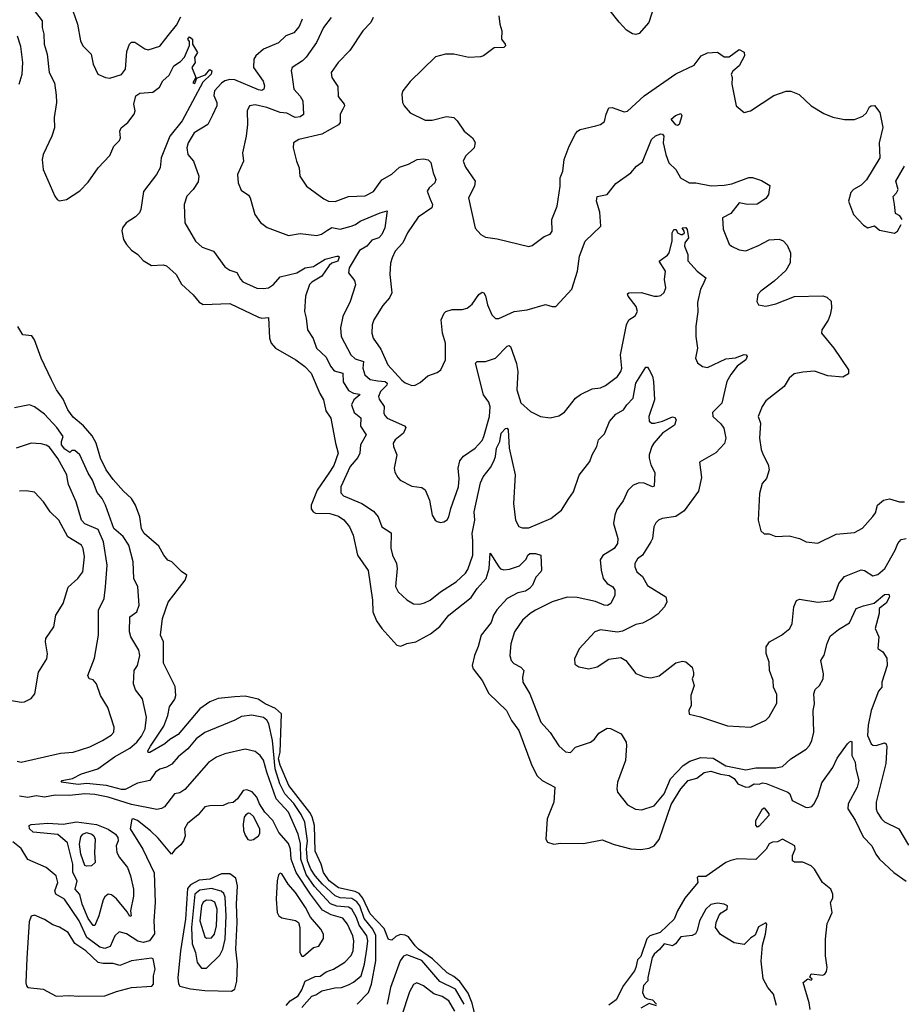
# Model space of a CAD drawing. Extents: x 1690054 to 1842981, y 782881 to 914114.
# Tile 621 of 656: x 1786286 to 1791566, y 884645 to 890542. Entities that reach past the tile are written whole.
import ezdxf

# ---------------------------------------------------------------- set-up
doc = ezdxf.new("R2010")
doc.units = 0

msp = doc.modelspace()

# ---------------------------------------------------------------- linework, layer by layer
at = {"layer": '0CON10XD'}
for points in [[(1790085.4, 890624.6), (1790054.6, 890525), (1789995, 890458.1), (1789976.1, 890453.9), (1789955, 890457.7), (1789919.6, 890479.6), (1789875, 890526.5), (1789815, 890604.1)], [(1786366.7, 890605), (1786419.2, 890535), (1786420.6, 890495), (1786431.1, 890455), (1786432.2, 890395), (1786450.5, 890335), (1786462.1, 890225), (1786495, 890163.3), (1786505, 890090), (1786505.5, 890045), (1786492.7, 889955), (1786494.4, 889895), (1786477.8, 889845), (1786425.6, 889735), (1786421.1, 889705), (1786425.6, 889645), (1786495.7, 889485.7)], [(1786604, 890595), (1786631.1, 890515), (1786649.2, 890415), (1786664.4, 890384.4), (1786713.3, 890335), (1786726.2, 890275), (1786753.3, 890215), (1786800, 890195), (1786825, 890191.2), (1786895, 890213.3), (1786920, 890245), (1786927.9, 890352.1), (1786944.1, 890395.9), (1786955, 890407.5), (1786975, 890406.2), (1787035, 890368), (1787055, 890362), (1787125, 890382.5), (1787175, 890447.1), (1787225, 890508.9), (1787250.8, 890559.2)], [(1789156, 890565), (1789161.4, 890515), (1789174, 890475), (1789170.8, 890425), (1789193.3, 890395), (1789194.3, 890385), (1789186, 890375), (1789127, 890373), (1789062.5, 890325), (1789045, 890318.8), (1788976.1, 890316.1), (1788885, 890336), (1788835, 890336.2), (1788775, 890320), (1788625, 890172.5), (1788580, 890115), (1788573.3, 890095), (1788577.5, 890045), (1788587.5, 890025), (1788625, 889983.3), (1788715, 889940), (1788755, 889939.2), (1788842.7, 889962.7), (1788885, 889955.8), (1788906.4, 889936.4), (1788947.1, 889875), (1788998.1, 889835), (1789014.1, 889805.9)], [(1787978, 890545), (1787959.9, 890500.1), (1787927.3, 890462.7), (1787880.3, 890445), (1787836.5, 890403.5), (1787745, 890366.1), (1787700, 890325), (1787688.7, 890305), (1787686.1, 890255), (1787743.4, 890173.4), (1787751.6, 890145), (1787748.5, 890125), (1787735, 890118.1), (1787715, 890121.5), (1787575, 890181.6), (1787545, 890184.4), (1787515, 890175.4), (1787495, 890162.5), (1787452.4, 890115), (1787448.5, 890088.5), (1787465.4, 890045), (1787465.5, 890025), (1787439.8, 889970.2), (1787413.1, 889915), (1787330.6, 889865), (1787295.2, 889805), (1787286.7, 889775), (1787291.8, 889735), (1787326.4, 889695), (1787358.5, 889605), (1787355, 889571.2), (1787324, 889525), (1787286, 889485), (1787270, 889435), (1787274, 889325), (1787338, 889215), (1787378.8, 889178.8), (1787446.4, 889156.4), (1787515, 889062), (1787545, 889042), (1787586.9, 889026.9), (1787607.3, 888987.3), (1787622.8, 888972.8), (1787705, 888934.4), (1787745, 888930.9), (1787775, 888935.5), (1787805.5, 888955), (1787845, 889002.2), (1787945, 889026.5), (1787995, 889056.5), (1788045, 889064.6), (1788057.8, 889072.3), (1788115, 889106.7), (1788185.4, 889125.4), (1788196.3, 889126.4), (1788199.4, 889119.4), (1788190.3, 889095), (1788155, 889083), (1788139.6, 889070.4), (1788095, 889005.8), (1788035, 888969.1), (1788021.9, 888955), (1787998.1, 888885), (1787991.4, 888795), (1788002.2, 888755), (1788008.6, 888685), (1788043.4, 888633.4), (1788063.6, 888575), (1788121.4, 888521.4), (1788147.2, 888467.2), (1788168.3, 888438.2), (1788220.9, 888425), (1788222.9, 888372.9), (1788255, 888321.2), (1788285, 888304.3), (1788320, 888300), (1788323.1, 888295), (1788287.1, 888265), (1788273.5, 888235), (1788288.4, 888188.4), (1788328.1, 888158.1), (1788327.5, 888107.5), (1788361.5, 888055), (1788327.3, 887995), (1788322.3, 887945), (1788310.1, 887919.9), (1788264.6, 887865), (1788209.1, 887745), (1788208.7, 887708.7), (1788225, 887690), (1788334, 887644), (1788405, 887598.9), (1788431.9, 887565), (1788454.5, 887504.5), (1788509.5, 887469.5), (1788507.6, 887377.6), (1788517.8, 887335), (1788541.4, 887285), (1788545.5, 887255.5), (1788537, 887147), (1788552, 887115), (1788605, 887068), (1788645, 887044.2), (1788682.3, 887042.3), (1788710.9, 887049.1), (1788744.5, 887065.5), (1788806, 887115), (1788900, 887175), (1788955, 887227.5), (1788970.2, 887249.8), (1788998.7, 887335), (1789000.4, 887420.4), (1788996.4, 887465), (1789011, 887545), (1789007.8, 887595), (1789045, 887768), (1789061.5, 887805), (1789105, 887859.2), (1789125, 887897.1), (1789136.2, 887925), (1789140.6, 887975), (1789160.8, 888015), (1789169.7, 888065), (1789195, 888094.4), (1789205, 888096), (1789210.6, 888085), (1789217.9, 887975), (1789252.3, 887815), (1789243.4, 887643.4), (1789256, 887545), (1789275, 887506.7), (1789295, 887498), (1789335, 887499.4), (1789465.7, 887554.3), (1789531.1, 887605), (1789575, 887674.4), (1789602.5, 887715), (1789636.5, 887813.5), (1789700, 887895), (1789714.4, 887935), (1789742.9, 887985), (1789751.4, 888025), (1789788.6, 888061.4), (1789818.7, 888135), (1789855, 888178.9), (1789901.1, 888205), (1789921.1, 888235), (1789960.7, 888275), (1789976.5, 888365), (1790035, 888461.2), (1790045, 888460), (1790055.5, 888445.5), (1790076.3, 888406.4), (1790082.2, 888375), (1790087.8, 888265), (1790053.8, 888165), (1790055, 888136.7), (1790072.5, 888125), (1790087.5, 888125), (1790135, 888137.1), (1790195, 888163.1), (1790209.5, 888159.5), (1790217.1, 888145), (1790207.5, 888112.5), (1790136.4, 888065), (1790084, 888006), (1790070.8, 887985), (1790056.2, 887935), (1790056.2, 887915), (1790066, 887875), (1790089.3, 887829.3), (1790085, 887747.5), (1790075, 887744), (1790025, 887766.2), (1789995, 887768), (1789960, 887755), (1789927, 887723), (1789900.3, 887659.7), (1789862.2, 887607.8), (1789849.1, 887575), (1789842.2, 887525), (1789868.2, 887435), (1789865.3, 887404.7), (1789845, 887374.4), (1789777.7, 887332.3), (1789763.1, 887306.9), (1789768, 887245), (1789779.6, 887195), (1789804.6, 887165), (1789837.5, 887145), (1789850.9, 887125), (1789849.1, 887095), (1789825.5, 887044.5), (1789805.6, 887034.4), (1789785.5, 887034.5), (1789735, 887057.5), (1789625, 887080.4), (1789565, 887083.5), (1789475, 887055.5), (1789374, 887005), (1789343.6, 886986.4), (1789297.8, 886945), (1789250, 886875), (1789226.6, 886803.4), (1789220.6, 886735), (1789228.6, 886705), (1789245, 886685.8), (1789288, 886665), (1789304.2, 886645), (1789296.9, 886605), (1789299.4, 886575), (1789341.4, 886505), (1789407.1, 886335), (1789462.2, 886272.2), (1789515, 886193.8), (1789555, 886156.2), (1789585, 886153.8), (1789614.1, 886185.9), (1789705, 886216), (1789727.6, 886232.4), (1789755, 886268.6), (1789805, 886298), (1789825, 886296.2), (1789888.8, 886265), (1789918, 886215), (1789920.8, 886195), (1789912.9, 886105), (1789865.8, 885975), (1789862, 885935), (1789866.2, 885915), (1789925, 885838.8), (1789973.1, 885813.1), (1790010.8, 885809.2), (1790085, 885833.8), (1790145, 885906.1), (1790184.2, 885995.8), (1790259.1, 886075), (1790298.2, 886101.8), (1790365, 886124.1), (1790439.4, 886119.4), (1790515, 886072.4), (1790635, 886048.8), (1790695, 886061.5), (1790815, 886060.5), (1790855, 886068.9), (1790905, 886115.5), (1790995, 886173.1), (1791015, 886195.6), (1791029.6, 886225), (1791042.5, 886275), (1791038, 886405), (1791046.2, 886445), (1791042.5, 886505), (1791049.7, 886530.3), (1791076.7, 886555), (1791097.1, 886595), (1791100, 886625), (1791084.4, 886705), (1791104.6, 886735.4), (1791121.1, 886805), (1791140.2, 886849.8), (1791189.3, 886890.7), (1791255, 886929.6), (1791296.2, 887015), (1791338.3, 887031.7), (1791403.2, 887046.8), (1791465, 887099.1), (1791491.9, 887101.9), (1791495.9, 887085), (1791475, 887046.7), (1791434, 887016), (1791432.5, 886985), (1791410, 886895), (1791432, 886845), (1791425.8, 886775.8), (1791455, 886756.2), (1791478.3, 886718.3), (1791480.3, 886675), (1791449.5, 886575), (1791450, 886545), (1791429.4, 886520.6), (1791385.2, 886405), (1791366.7, 886316.7), (1791362.7, 886255), (1791385, 886205.7), (1791395, 886197.8), (1791415, 886195.4), (1791465, 886211.2), (1791475.3, 886205.3), (1791479.4, 886189.4), (1791473.1, 886086.9), (1791415.6, 885855), (1791415.6, 885815), (1791421.9, 885795), (1791447.1, 885755), (1791465, 885738.6), (1791550, 885695), (1791607.9, 885597.9)], [(1788151.1, 890555), (1788104.6, 890495), (1788062.5, 890405), (1788002.2, 890317.8), (1787979.5, 890295), (1787916.9, 890255), (1787911.8, 890235), (1787915, 890212.5), (1787927.3, 890125), (1787964.7, 890084.7), (1787981.8, 890055), (1787985.4, 889974.6), (1787965, 889959.1), (1787935, 889956.4), (1787885, 889982.5), (1787845, 889985.9), (1787765, 890015.9), (1787695, 890030.9), (1787662, 890025), (1787648.1, 889995), (1787650, 889915), (1787642.2, 889845), (1787620, 889745), (1787625.7, 889695), (1787589.2, 889615), (1787594.4, 889564.4), (1787611.7, 889521.7), (1787655, 889490), (1787666, 889475), (1787693.8, 889375), (1787727.9, 889327.9), (1787767.1, 889297.1), (1787895, 889250), (1787965, 889260.8), (1788065, 889248.8), (1788092.6, 889257.4), (1788128.6, 889281.4), (1788155, 889296.4), (1788205, 889287.7), (1788271.2, 889305), (1788295.8, 889314.2), (1788325, 889335.4), (1788445, 889385.5), (1788486.7, 889396.7), (1788472.5, 889295), (1788455.5, 889255), (1788437.5, 889235), (1788395, 889220.7), (1788365, 889185.6), (1788320.7, 889159.3), (1788258.5, 889055), (1788255.6, 889025.6), (1788290.7, 888980.7), (1788297, 888953), (1788264.3, 888855), (1788220, 888765), (1788206.4, 888696.4), (1788210.4, 888645), (1788268.8, 888535), (1788295, 888510), (1788345.4, 888495), (1788341.6, 888455), (1788352.1, 888415), (1788385, 888386.9), (1788430.4, 888379.6), (1788475, 888374.8), (1788486.4, 888365), (1788485, 888353.8), (1788446, 888315), (1788435.4, 888285), (1788438.8, 888268.8), (1788468.8, 888225), (1788466.2, 888186.2), (1788472, 888172), (1788487.1, 888155), (1788590.3, 888110.3), (1788598.9, 888098.9), (1788583.5, 888065), (1788534.2, 888025), (1788523.1, 888005), (1788524.4, 887985), (1788544.2, 887935), (1788528.8, 887855), (1788532.3, 887832.3), (1788549.5, 887799.5), (1788565, 887784), (1788635, 887748.8), (1788695, 887740.8), (1788715, 887726.7), (1788740, 887665), (1788756.2, 887575), (1788773.3, 887545), (1788785, 887536.7), (1788805, 887531.2), (1788825.9, 887534.1), (1788845, 887546.7), (1788855.8, 887565), (1788866.9, 887615), (1788913.1, 887745), (1788916.8, 887793.2), (1788911.5, 887855), (1788920.7, 887899.3), (1788943, 887927), (1789014, 887975), (1789031.9, 887995), (1789055, 888021.4), (1789065, 888046.2), (1789098.8, 888165), (1789102.4, 888222.4), (1789095, 888252), (1789062.5, 888295), (1789016, 888485), (1789025.8, 888494.2), (1789075, 888495.7), (1789135, 888514.2), (1789205, 888587.5), (1789215, 888590.6), (1789224.4, 888584.4), (1789262, 888482), (1789269.5, 888435), (1789263.2, 888325), (1789287.2, 888247.2), (1789344.6, 888194.6), (1789405, 888165.6), (1789463.2, 888156.8), (1789515, 888168.6), (1789548, 888192), (1789614.2, 888275), (1789645, 888297.5), (1789715, 888331.5), (1789765, 888337.5), (1789795, 888350), (1789865, 888405.6), (1789886.4, 888435), (1789891.8, 888455), (1789884.7, 888535.3), (1789919.5, 888715), (1789934, 888745), (1789970.9, 888769.1), (1789986.2, 888795), (1789978.6, 888825), (1789930, 888885), (1789925, 888900), (1789934, 888906), (1790007.6, 888907.6), (1790085, 888886.7), (1790105, 888886.7), (1790125, 888890), (1790145, 888907.5), (1790156.2, 888935), (1790148, 888985), (1790152.5, 889035), (1790116.2, 889095), (1790165, 889130.6), (1790175.3, 889144.7), (1790194.2, 889215), (1790192.9, 889265), (1790203.3, 889285), (1790217.5, 889285), (1790226, 889265), (1790245, 889254.3), (1790255.6, 889254.4), (1790266.7, 889265), (1790266.2, 889276.2), (1790252.5, 889295), (1790275, 889296.7), (1790283.3, 889285), (1790290.8, 889235), (1790270, 889205), (1790267.1, 889185), (1790287.1, 889135), (1790287.7, 889097.7), (1790344, 889035), (1790395.7, 888995.7), (1790376.3, 888953.7), (1790362.8, 888927.2), (1790345, 888847.5), (1790347.8, 888792.2), (1790334.6, 888705.4), (1790334.5, 888644.5), (1790344.2, 888575), (1790334, 888515), (1790345, 888487.5), (1790375, 888463.8), (1790405, 888458.8), (1790515, 888511.5), (1790572.5, 888517.5), (1790625, 888535.8), (1790637.5, 888535), (1790643.3, 888525), (1790634, 888505), (1790583.1, 888466.9), (1790543.9, 888416.1), (1790521.2, 888375), (1790491.1, 888245), (1790435, 888190), (1790437.5, 888165), (1790485, 888122.2), (1790503.1, 888095), (1790515.4, 888034.6), (1790505.9, 888004.1), (1790455, 887947.1), (1790357.5, 887892.5), (1790369.4, 887799.4), (1790350.9, 887719.1), (1790265, 887600), (1790215, 887565.5), (1790133.3, 887555), (1790112, 887545), (1790095, 887528), (1790084.4, 887505), (1790075.8, 887435), (1790065.7, 887415), (1790016.1, 887333.9), (1789985, 887312), (1789969.2, 887285), (1789969.2, 887265), (1789980.8, 887235), (1790015, 887206.2), (1790045, 887152.5), (1790156, 887085), (1790162, 887055), (1790147.5, 887025), (1790107.8, 886982.2), (1790066.2, 886953.8), (1790015, 886928.6), (1789975, 886920), (1789895, 886880), (1789865, 886874.3), (1789765, 886887.1), (1789730, 886875), (1789635.9, 886774.1), (1789608, 886715), (1789611.2, 886681.2), (1789635, 886666.7), (1789695, 886653.8), (1789745, 886666.2), (1789815, 886711.2), (1789885, 886721.2), (1789915, 886703.8), (1789976, 886626), (1790025.9, 886605.9), (1790065, 886601.2), (1790115, 886612), (1790215, 886690), (1790255, 886700), (1790275, 886696.7), (1790313.3, 886665), (1790321.7, 886631.7), (1790322, 886615), (1790313.1, 886595), (1790324.2, 886555), (1790306, 886495), (1790306.2, 886435), (1790293.3, 886405), (1790295, 886382.5), (1790363.6, 886366.4), (1790525, 886313.8), (1790665, 886304.3), (1790755, 886346.2), (1790775, 886366.7), (1790821.2, 886448.8), (1790819.7, 886499.7), (1790800.6, 886545), (1790797.5, 886585), (1790777.1, 886645), (1790774.2, 886695), (1790755.8, 886745.8), (1790755.8, 886785), (1790776.2, 886815), (1790848.8, 886855), (1790898, 886895), (1790911.4, 886925), (1790921.9, 887025), (1790937.3, 887062.7), (1790955, 887071.2), (1791065, 887053.1), (1791139.2, 887060.8), (1791159.4, 887075), (1791191.3, 887165), (1791225, 887207.7), (1791325, 887247.5), (1791345, 887242.5), (1791395, 887210.6), (1791425, 887218.5), (1791467.3, 887255), (1791529.5, 887365), (1791545.6, 887405), (1791565, 887428.6), (1791594.6, 887435.4)], [(1788402.5, 890555), (1788389.5, 890525), (1788341.4, 890475), (1788263, 890357), (1788192.9, 890285), (1788150.8, 890225), (1788154.2, 890195), (1788191.3, 890141.3), (1788192.3, 890082.3), (1788228, 890035), (1788230, 890025), (1788220, 890005), (1788205.7, 889975), (1788204.3, 889925.7), (1788195, 889912.9), (1788095, 889856.5), (1787957.5, 889825), (1787926.1, 889803.9), (1787924, 889775), (1787942.5, 889695), (1787960, 889655), (1787962.5, 889605), (1788004, 889545), (1788107.9, 889467.9), (1788136, 889454), (1788175, 889452.9), (1788255, 889482.2), (1788355, 889486.5), (1788405, 889513.3), (1788455, 889583.3), (1788515, 889615.6), (1788560.5, 889659.5), (1788615, 889675.5), (1788665.4, 889704.6), (1788705, 889708.5), (1788731.7, 889701.7), (1788747.4, 889687.4), (1788761.5, 889625), (1788778.5, 889585), (1788772.2, 889565), (1788737.8, 889535), (1788725.6, 889515), (1788744, 889466), (1788757.5, 889435), (1788754.4, 889415), (1788671.8, 889358.2), (1788609.1, 889265), (1788579.6, 889205), (1788534.5, 889155), (1788515.6, 889115), (1788506.6, 889083.4), (1788502.5, 889015), (1788514.4, 888905), (1788500.6, 888875), (1788460.5, 888829.5), (1788406.7, 888745), (1788396.9, 888715), (1788395.5, 888665), (1788403.1, 888635), (1788448.5, 888568.5), (1788490, 888475), (1788575, 888382.5), (1788595, 888367.5), (1788635, 888351.2), (1788655, 888353.8), (1788685, 888368.8), (1788730.3, 888409.7), (1788785, 888428.8), (1788808.8, 888445), (1788836.7, 888505), (1788835.9, 888604.1), (1788817.9, 888665), (1788810.7, 888745), (1788826.9, 888785), (1788838.8, 888795), (1788875, 888806.4), (1788935, 888805.6), (1788965, 888814.3), (1788995, 888837.5), (1789035, 888896.2), (1789055, 888910), (1789065, 888906.7), (1789075, 888887.5), (1789087.1, 888835), (1789112.9, 888775), (1789135, 888752.5), (1789155, 888752.9), (1789246.7, 888793.3), (1789325.5, 888804.5), (1789435, 888836.2), (1789475, 888823.3), (1789497.5, 888825), (1789592.4, 888927.6), (1789627.1, 889035), (1789638, 889125), (1789672.1, 889215), (1789766.2, 889305), (1789759.7, 889389.7), (1789740.8, 889455), (1789745, 889482.5), (1789805, 889495.8), (1789855, 889560.8), (1789946.2, 889625), (1789979.2, 889665), (1790015, 889690.6), (1790070.4, 889825), (1790094, 889846), (1790125, 889858.2), (1790136.3, 889856.3), (1790142.9, 889845), (1790139.5, 889805), (1790154.6, 889735), (1790173.8, 889683.8), (1790215.8, 889645), (1790244, 889595), (1790295, 889564.2), (1790335.9, 889564.1), (1790427, 889547), (1790505, 889550.9), (1790551.3, 889558.7), (1790653.2, 889596.8), (1790675, 889597.5), (1790728.6, 889578.6), (1790778.3, 889548.3), (1790770.8, 889495), (1790755, 889470.8), (1790702.1, 889437.9), (1790645, 889434.5)], [(1786281.7, 890155), (1786299.8, 890215), (1786305.3, 890285), (1786291.5, 890381.5), (1786272.4, 890442.4)], [(1786495.7, 889485.7), (1786510, 889465), (1786525, 889456.2), (1786565, 889465.7), (1786645, 889517.5), (1786695, 889568.1), (1786754.8, 889655.2), (1786825, 889727.5), (1786848.8, 889785), (1786882.6, 889817.4), (1786888.8, 889835), (1786885.4, 889875), (1786892.5, 889895), (1786933.8, 889926.2), (1786971.9, 889975), (1786977.4, 889995), (1786969.2, 890035), (1786982.1, 890085), (1787005, 890100.7), (1787082.6, 890107.4), (1787122.4, 890137.6), (1787143.3, 890175), (1787179.9, 890210.1), (1787208.6, 890265), (1787248.3, 890291.7), (1787272.9, 890317.1), (1787303, 890387), (1787301.7, 890411.7), (1787292.5, 890425), (1787301.7, 890438.3), (1787320, 890425), (1787320, 890395), (1787350, 890345), (1787332.5, 890315), (1787337.5, 890285), (1787317.5, 890255), (1787340, 890195), (1787323, 890163), (1787335, 890160), (1787347.5, 890192.5), (1787371.2, 890201.2), (1787398, 890212), (1787425, 890242.5), (1787436.2, 890235), (1787433.3, 890215), (1787381.7, 890168.3), (1787258.2, 889935), (1787185.6, 889845), (1787132.5, 889715), (1787127.5, 889655), (1787105.6, 889615), (1787026.7, 889513.2), (1787010.8, 889405), (1787002.7, 889385), (1786979.6, 889360.4), (1786923.1, 889325), (1786901.4, 889295), (1786897.7, 889277.7), (1786907.5, 889225), (1786925, 889196.2), (1786955, 889162), (1786993.8, 889135), (1787025, 889098.8), (1787075, 889069.2), (1787145, 889074.3), (1787165, 889068), (1787222.9, 889015), (1787255, 888958.6), (1787324.6, 888894.6), (1787360.4, 888850.4), (1787385, 888835.4), (1787545, 888841.3), (1787715, 888759.5), (1787735.4, 888754.6), (1787775, 888757.5), (1787780.8, 888635), (1787791.6, 888605), (1787816.9, 888575), (1787939.2, 888505), (1787994.2, 888465), (1788030.9, 888425), (1788082.9, 888302.9), (1788105.8, 888265), (1788119.7, 888199.7), (1788149.4, 888155), (1788176.5, 888005), (1788193.3, 887945), (1788167.6, 887872.4), (1788136.6, 887825), (1788066.7, 887725), (1788030.9, 887635), (1788032, 887612), (1788042.5, 887595), (1788057.2, 887587.2), (1788143.7, 887583.6), (1788195, 887568.2), (1788227.3, 887547.3), (1788260.9, 887505), (1788283.1, 887455), (1788309.5, 887335), (1788373.1, 887243.1), (1788397.7, 887065), (1788401.1, 886995), (1788422.3, 886942.3), (1788455.3, 886895.3), (1788545, 886796.7), (1788569.2, 886790.8), (1788605, 886805.6), (1788658, 886815), (1788745, 886864.7), (1788802, 886908), (1788854.9, 886975.1), (1788989.6, 887080.4), (1789025, 887134.6), (1789080, 887195), (1789097.7, 887255), (1789103.6, 887346.4), (1789155, 887264.3), (1789165, 887253.3), (1789185, 887246.7), (1789219.1, 887250.9), (1789278.7, 887271.3), (1789319.2, 887310.8), (1789329.2, 887335), (1789341.2, 887345), (1789375.8, 887345.8), (1789406.7, 887335), (1789410.8, 887245), (1789406, 887235), (1789377.4, 887202.6), (1789356, 887155), (1789338.7, 887135), (1789315, 887118.6), (1789270, 887110), (1789204.6, 887075.4), (1789142.7, 887007.3), (1789124, 886976), (1789109, 886931), (1789050, 886855), (1789032.2, 886787.8), (1789009.7, 886735), (1788995.8, 886674.2), (1789002.5, 886655), (1789055, 886584.2), (1789095, 886505.8), (1789201.1, 886405), (1789230.4, 886345), (1789275.3, 886285), (1789353.8, 886075), (1789384.2, 886014.2), (1789415, 885984.5), (1789491.2, 885945), (1789485.6, 885855), (1789444.4, 885755), (1789437.5, 885635), (1789447, 885617), (1789485, 885603.8), (1789525, 885610), (1789662.3, 885607.7), (1789775, 885629.2), (1789845, 885603.1), (1789945, 885576.7), (1790005, 885572.7), (1790055, 885580), (1790086.2, 885593.8), (1790115, 885632.2), (1790188.1, 885841.9), (1790244.7, 885935), (1790290, 885985), (1790340.6, 885999.4), (1790385, 886032.9), (1790425, 886040.4), (1790482.6, 886022.6), (1790534.8, 886014.8), (1790565, 885996.6), (1790586.8, 885965), (1790635, 885946.3), (1790655, 885948), (1790685, 885964.8), (1790715, 885964.1), (1790735, 885970.8), (1790757, 885967), (1790886, 885915), (1790897.1, 885905), (1790911.4, 885865), (1790992, 885825), (1791005, 885823.8), (1791029.3, 885830.7), (1791044.2, 885845), (1791068.1, 885895), (1791089.3, 885970.7), (1791155, 886063.3), (1791180.8, 886119.2), (1791242.5, 886205), (1791255, 886217.5), (1791265, 886220), (1791268.6, 886215), (1791270, 886135), (1791288.5, 886095), (1791292.7, 886055), (1791312.1, 885985), (1791301.1, 885945), (1791247.5, 885845), (1791246.2, 885816.2), (1791288.8, 885748.8), (1791337.9, 885647.9), (1791389.2, 885595), (1791412.8, 885545), (1791435.9, 885515), (1791520.5, 885435), (1791595, 885383.3)], [(1789014.1, 889805.9), (1789006.9, 889775), (1788955.7, 889725), (1788941.9, 889695), (1788955, 889658), (1789014.3, 889575), (1789009.4, 889545), (1788974.2, 889475), (1789013.9, 889293.9), (1789046.7, 889255), (1789075, 889238.8), (1789145, 889229.2), (1789335.8, 889184.2), (1789355, 889188.8), (1789425.8, 889244.2), (1789462.3, 889257.7), (1789473.8, 889275), (1789472.5, 889345), (1789504.4, 889425), (1789523.3, 889545), (1789522.9, 889595), (1789538.9, 889635), (1789546.7, 889705), (1789576, 889784), (1789615, 889857.5), (1789626.7, 889875), (1789642.5, 889885), (1789736.2, 889906.2), (1789765, 889914.6), (1789788.5, 889931.5), (1789798.2, 889975), (1789815, 890014), (1789835, 890015.5), (1789905, 889990.4), (1789925, 889994.5), (1790025, 890086.7), (1790215, 890217.1), (1790325, 890270), (1790367.5, 890325), (1790405, 890344.2), (1790465, 890347.5), (1790505, 890320), (1790535, 890320), (1790595, 890363.3), (1790625, 890346.7), (1790626, 890325), (1790593.8, 890265), (1790556.7, 890233.3), (1790547.5, 890215), (1790553.3, 890195), (1790550.8, 890155), (1790577.5, 890025), (1790625, 889986.2), (1790662.5, 889995), (1790801.9, 890088.1), (1790875.6, 890114.4), (1790904.1, 890114.1), (1790954.1, 890094.1), (1791026.2, 890025), (1791100.9, 889980.9), (1791155, 889958.8), (1791225, 889944), (1791285, 889943.8), (1791335, 889964.2), (1791356.6, 889983.4), (1791375, 890020), (1791385, 890026.7), (1791405, 890027.5), (1791438, 889985), (1791455.7, 889895.7), (1791433.8, 889805), (1791437.5, 889715), (1791357.7, 889582.3), (1791325, 889550.8), (1791280, 889525), (1791262.7, 889507.3), (1791250, 889455), (1791278.8, 889375), (1791340.2, 889310.2), (1791365.9, 889295.9), (1791405, 889306.2), (1791435, 889280.8), (1791525, 889262.5), (1791543.8, 889275), (1791565.8, 889315)], [(1790225, 889908.2), (1790215, 889912.2), (1790187.5, 889945), (1790212.4, 889967.6), (1790245, 889980), (1790250.6, 889965), (1790235, 889914.4), (1790225, 889908.2)], [(1791571.2, 889345), (1791557.7, 889367.7), (1791531.7, 889381.7), (1791524, 889434), (1791517, 889483), (1791537.5, 889505), (1791546.7, 889525), (1791533.3, 889575), (1791584.5, 889665)], [(1790645, 889434.5), (1790595, 889445.5), (1790545, 889381.1), (1790494, 889355), (1790498, 889288), (1790535, 889198), (1790548.8, 889185), (1790593.9, 889163.9), (1790635, 889158.2), (1790711.2, 889188.8), (1790775, 889222.7), (1790835, 889227.9), (1790857.6, 889217.6), (1790882.3, 889192.3), (1790901.1, 889145), (1790899.2, 889085), (1790875, 889038.8), (1790805, 888976), (1790724.2, 888915.8), (1790706.7, 888895), (1790701.2, 888855), (1790710, 888835), (1790755, 888825.8), (1790815, 888839.2), (1790926.4, 888883.6), (1791095, 888888.6), (1791120.5, 888880.5), (1791145.9, 888855.9), (1791147.1, 888815), (1791140, 888775), (1791128.3, 888741.7), (1791090, 888685), (1791087.5, 888665), (1791162, 888575), (1791250, 888445), (1791248.8, 888421.2), (1791215, 888400), (1791125, 888408.1), (1791045, 888436.4), (1790975, 888431.4), (1790925, 888420), (1790893.3, 888395), (1790863.3, 888345), (1790755, 888260), (1790732.5, 888225), (1790708.8, 888165), (1790722, 888125), (1790716.9, 888035), (1790727, 887967), (1790737.5, 887935), (1790768.8, 887878.8), (1790773.8, 887845), (1790758.8, 887795), (1790732.5, 887765), (1790716.2, 887705), (1790708.8, 887545), (1790725, 887480), (1790745, 887462.5), (1790775, 887462.5), (1790815, 887447.5), (1790895, 887451.2), (1790955, 887433.8), (1790995, 887414), (1791065, 887406.2), (1791175, 887461.2), (1791285, 887470.8), (1791332.7, 887497.3), (1791395, 887566.2), (1791411.7, 887588.3), (1791424, 887635), (1791460, 887665), (1791495, 887672), (1791555, 887654.3), (1791585, 887654.3)], [(1789025, 884527.4), (1788995, 884651.8), (1788971.6, 884711.6), (1788920.8, 884780.9), (1788885, 884812), (1788845, 884833), (1788757.6, 884917.6), (1788674.8, 884975), (1788653.3, 884995), (1788615, 885048.6), (1788595, 885059.5), (1788565, 885063.1), (1788539.1, 885050.9), (1788515, 885030), (1788495, 885034), (1788468.2, 885098.2), (1788385, 885187.3), (1788340.7, 885280.7), (1788318.1, 885308.1), (1788295, 885320.1), (1788195, 885342.8), (1788138.8, 885385), (1788104.9, 885435), (1788092, 885485), (1788055, 885563.1), (1788051.6, 885715), (1788037.6, 885767.6), (1788023.9, 885793.9), (1787897.9, 885955), (1787845, 886077.5), (1787836.4, 886115), (1787846.6, 886155), (1787854.4, 886385), (1787817.4, 886417.4), (1787755, 886445.2), (1787713.2, 886473.2), (1787635, 886489.8), (1787575, 886487.4), (1787475, 886475.9), (1787424.3, 886455.7), (1787363.6, 886415), (1787235, 886260.4), (1787185, 886230.8), (1787155, 886204.6), (1787065, 886153.3), (1787055, 886153.8), (1787053.7, 886163.7), (1787069.3, 886190.7), (1787149.7, 886310.3), (1787172.2, 886375), (1787182.8, 886427.2), (1787215, 886472.2), (1787221.6, 886495), (1787217.5, 886547.5), (1787147.7, 886687.7), (1787146, 886815), (1787128.5, 886855), (1787141.2, 886955), (1787175, 887053.1), (1787277.5, 887185), (1787287.5, 887215), (1787255, 887237.5), (1787197.5, 887295), (1787173.3, 887305), (1787148, 887335), (1787119.5, 887389.5), (1787031.4, 887465), (1787015, 887492.5), (1787005.8, 887565), (1786979.4, 887635), (1786954.3, 887675), (1786907.7, 887717.7), (1786845, 887787.1), (1786803.9, 887845), (1786769.6, 887915), (1786743.1, 888005), (1786719.5, 888049.5), (1786668.5, 888108.5), (1786605, 888162.2), (1786573.6, 888205), (1786545, 888269.2), (1786506.9, 888325), (1786475.7, 888385), (1786413.5, 888515), (1786375, 888624), (1786358.2, 888648.2), (1786304, 888655), (1786274.7, 888704.7)], [(1786800.2, 887635), (1786780, 887675), (1786749.7, 887709.7), (1786720.8, 887785), (1786694.7, 887825), (1786645, 887936), (1786615, 887962.5), (1786598.3, 887961.7), (1786585, 887950), (1786555, 887970), (1786536.2, 887995), (1786536.2, 888015), (1786546.7, 888045), (1786508.7, 888098.7), (1786435, 888178.9), (1786375, 888223.5), (1786345, 888234.4), (1786255, 888216.7)], [(1786270.4, 886100.4), (1786295, 886096.1), (1786530.3, 886149.7), (1786605.9, 886155.9), (1786705, 886187.8), (1786782, 886225), (1786832.8, 886257.2), (1786849.2, 886275), (1786851.4, 886305), (1786813.2, 886423.2), (1786769.2, 886495), (1786746, 886565), (1786725, 886588), (1786702.5, 886595), (1786694.4, 886614.4), (1786732.7, 886717.3), (1786757.1, 886855), (1786757.7, 887005), (1786792.3, 887075), (1786800.5, 887145), (1786809.7, 887275), (1786787.4, 887415), (1786755, 887488.8), (1786675, 887522.3), (1786655.4, 887545), (1786623.6, 887653.6), (1786577.9, 887757.9), (1786571.2, 887788.8), (1786567.2, 887815), (1786515, 887913.7), (1786465, 887982.5), (1786445, 887994.5), (1786415, 888001.8), (1786355, 888005.5), (1786265, 887975.5)], [(1786295, 886453.8), (1786315, 886456.2), (1786354.1, 886475.9), (1786375.8, 886504.2), (1786398.8, 886635), (1786447.5, 886715), (1786451.4, 886745), (1786440.6, 886815), (1786442.9, 886835), (1786489.2, 886905), (1786502.9, 886975), (1786546.1, 887046.1), (1786576.6, 887143.4), (1786634.2, 887195), (1786663.1, 887235), (1786673.8, 887325), (1786666.5, 887375), (1786655.6, 887395), (1786574.4, 887445), (1786520, 887545), (1786468.1, 887595), (1786428.6, 887655), (1786375, 887712), (1786325, 887720.8), (1786285, 887718.6)], [(1788306.2, 884645), (1788374, 884716), (1788393, 884765), (1788417.6, 884905), (1788417.6, 885057.6), (1788399.9, 885095), (1788349.3, 885159.3), (1788321.9, 885235), (1788305, 885259.7), (1788275, 885279.2), (1788205, 885282.3), (1788175, 885294.5), (1788099, 885365), (1788055, 885413.7), (1788028.4, 885455), (1788009.9, 885505), (1788003.5, 885575), (1788009.8, 885625), (1787993.2, 885735), (1787971.9, 885781.9), (1787926.9, 885846.9), (1787873.1, 885905), (1787843.7, 885965), (1787815.2, 886055.2), (1787798.9, 886225), (1787777.3, 886325), (1787765, 886346.9), (1787745, 886361.8), (1787675, 886376.7), (1787615, 886369.2), (1787575, 886346.2), (1787395, 886273.2), (1787341.8, 886235), (1787293.1, 886175), (1787235, 886126.4), (1787196.4, 886083.6), (1787165, 886065.5), (1787125, 886053.6), (1787098.6, 886035), (1787064.6, 885985.4), (1786991, 885969), (1786917.6, 885932.4), (1786895, 885931.2), (1786805, 885954.6), (1786745, 885961.8), (1786685, 885966.6), (1786635, 885962), (1786534, 885975), (1786540, 885985), (1786602.8, 885997.2), (1786655, 886024.5), (1786754.3, 886055), (1786853.7, 886126.3), (1786945, 886178.8), (1786987.3, 886215), (1787015, 886251.1), (1787037.5, 886295), (1787044.5, 886364.5), (1787021.1, 886475), (1786979.1, 886529.1), (1786967.3, 886565), (1786971.9, 886645), (1786991.9, 886675), (1787004.4, 886735), (1786998.9, 886765), (1786950.4, 886845), (1786943.9, 886876.1), (1786944.5, 886965), (1786986.9, 886995), (1787000.6, 887035), (1786992.7, 887145), (1786969.5, 887195), (1786966, 887295), (1786939.2, 887395), (1786905.7, 887445.7), (1786850.3, 887495), (1786800.2, 887635)], [(1786215, 886468), (1786295, 886453.8)], [(1787975.6, 884625), (1788035, 884693.8), (1788059.1, 884700.9), (1788095, 884726.2), (1788173.3, 884743.3), (1788213.8, 884745), (1788255, 884762.5), (1788285, 884777.3), (1788331.3, 884815), (1788350.2, 884885), (1788364.8, 884975), (1788369.8, 885025), (1788365, 885054.5), (1788318.2, 885118.2), (1788302.4, 885165), (1788274.2, 885215), (1788255, 885227), (1788185, 885232.4), (1788147.8, 885247.8), (1788051.4, 885351.4), (1788002.2, 885422.2), (1787969.1, 885515), (1787967, 885607), (1787954.3, 885664.3), (1787895, 885796.5), (1787821.3, 885875), (1787765.2, 886035), (1787745, 886107.5), (1787725, 886135.7), (1787695, 886159.4), (1787635, 886172.9), (1787515, 886144.3), (1787465, 886124.2), (1787416.6, 886093.4), (1787275, 885931.9), (1787245, 885912.2), (1787212, 885905), (1787152.9, 885827.1), (1787135, 885816.9), (1787107.9, 885812.1), (1786955, 885841), (1786815.9, 885885.9), (1786735, 885900.9), (1786675, 885904.8), (1786583.5, 885896.5), (1786498.5, 885898.5), (1786435, 885885.8), (1786385, 885892.7), (1786335, 885884.2), (1786285, 885891.1)], [(1787881.8, 884638.2), (1787905, 884665.2), (1787953.3, 884696.7), (1787975, 884731.4), (1787995.7, 884784.3), (1788055, 884811.6), (1788085, 884814.1), (1788121, 884839), (1788165, 884855.4), (1788232.1, 884897.9), (1788271.7, 884938.3), (1788282.9, 884965), (1788285.9, 885025), (1788280.7, 885055), (1788249.5, 885125), (1788220.1, 885160.1), (1788151.7, 885181.7), (1788099.6, 885209.6), (1788026.4, 885305), (1787941.2, 885435), (1787910.7, 885515), (1787906.7, 885575), (1787895, 885609.1), (1787838.5, 885675), (1787802.2, 885745), (1787753.2, 885795), (1787722.5, 885845), (1787706, 885886), (1787678.1, 885918.1), (1787645, 885930), (1787625, 885925.4), (1787589.4, 885875), (1787565, 885853.8), (1787535, 885849.5), (1787505, 885835.8), (1787424.2, 885834.2), (1787395, 885827.8), (1787355, 885779.4), (1787291.5, 885728.5), (1787272.5, 885695), (1787275.8, 885655), (1787267.1, 885625), (1787250.2, 885599.8), (1787215, 885570.8), (1787195, 885544), (1787115, 885639.7), (1787069.1, 885685), (1786992, 885745), (1786965, 885755.6), (1786957, 885753), (1786947.5, 885695), (1787023.1, 885575), (1787091.9, 885431.9), (1787096.5, 885255), (1787089.2, 885145), (1787092.2, 885067.8), (1787063.8, 885026.2), (1787025, 885015.2), (1786993.5, 885023.5), (1786925, 885067.6), (1786881.2, 885078.8), (1786855, 885055.7), (1786827.7, 884992.3), (1786795, 884978.6), (1786765, 884987.1), (1786688, 885045), (1786641.7, 885145), (1786554.2, 885275), (1786501.6, 885305), (1786495.8, 885325), (1786513.5, 885375), (1786504.2, 885415), (1786445, 885464), (1786335, 885512.2), (1786295, 885578.9), (1786245, 885618.8)], [(1787665, 885627.5), (1787685, 885631.8), (1787716.3, 885653.7), (1787722.9, 885667.1), (1787723, 885695), (1787685, 885770), (1787665, 885788.2), (1787655, 885789.2), (1787639.3, 885780.7), (1787630.9, 885765), (1787624.5, 885724.5), (1787626.8, 885686.8), (1787635, 885658.6), (1787652.2, 885632.2), (1787665, 885627.5)], [(1790705, 885706.7), (1790695, 885717.5), (1790694.3, 885745), (1790734.2, 885815), (1790745, 885822.5), (1790772.5, 885785), (1790772.5, 885775), (1790715, 885711.2), (1790705, 885706.7)], [(1786735, 885116.2), (1786725, 885118), (1786695, 885158.2), (1786659, 885245), (1786645, 885302.2), (1786618.7, 885335), (1786629.4, 885385), (1786603.4, 885435), (1786603.5, 885485), (1786571.4, 885611.4), (1786515, 885662.7), (1786366.8, 885676.8), (1786344.5, 885695), (1786343.3, 885715), (1786355, 885721.1), (1786455, 885729.8), (1786545, 885724), (1786625, 885738), (1786745, 885721.1), (1786815, 885694.5), (1786859.5, 885665), (1786874.2, 885645), (1786876, 885625), (1786864, 885595), (1786867.6, 885555), (1786882.7, 885525), (1786932.1, 885465), (1786949.2, 885415), (1786967.3, 885335), (1786966.9, 885293.1), (1786949.2, 885205), (1786952.5, 885175), (1786945, 885170), (1786929.5, 885199.5), (1786865, 885277.3), (1786835, 885300.4), (1786815, 885304.4), (1786795, 885288.9), (1786785, 885271.4), (1786760, 885175), (1786735, 885116.2)], [(1786685, 885472), (1786675, 885476.7), (1786650.8, 885545), (1786644.3, 885605), (1786651.9, 885648.1), (1786664.5, 885665), (1786685, 885673.6), (1786717.9, 885665), (1786730, 885655), (1786738, 885635), (1786733.1, 885553.1), (1786738.6, 885495), (1786715, 885474.6), (1786685, 885472)], [(1791019.4, 884615), (1791014.5, 884654.5), (1790978.8, 884775), (1791005, 884796.7), (1791025, 884790), (1791032.5, 884795), (1791017.5, 884807.5), (1791025, 884827.5), (1791095, 884820), (1791107.5, 884825), (1791117.7, 884842.3), (1791121.2, 884865), (1791110.8, 884935), (1791111.2, 885035), (1791121.7, 885128.3), (1791130, 885145), (1791152.5, 885195), (1791142.5, 885255), (1791155, 885280), (1791155.8, 885304.2), (1791144, 885335), (1791093.7, 885373.7), (1791045.6, 885455), (1791025.6, 885475), (1790975, 885496.7), (1790926.5, 885496.5), (1790915, 885504), (1790914.3, 885535.7), (1790930.3, 885575), (1790928.3, 885595), (1790855, 885634.5), (1790825, 885618.8), (1790795, 885616.7), (1790775, 885605.8), (1790755.8, 885574.2), (1790695, 885513.1), (1790585, 885515.6), (1790545, 885506.9), (1790515, 885494.3), (1790395, 885410.5), (1790348.7, 885411.3), (1790343.8, 885405), (1790347.1, 885375), (1790269.9, 885280.1), (1790224.7, 885205.3), (1790204.5, 885155), (1790121.2, 885075), (1790060, 885055), (1790042, 885038), (1790005, 884931.1), (1789985, 884911.1), (1789976.5, 884865), (1789966.8, 884845), (1789902, 884758), (1789857.3, 884672.7), (1789815, 884639.7)], [(1787975, 884932.5), (1787985, 884934.3), (1788045.5, 884984.5), (1788076.2, 884993.8), (1788105, 885040), (1788105.7, 885065), (1788089.4, 885095), (1788026.7, 885166.7), (1787997.3, 885225), (1787936.8, 885315), (1787893.6, 885365), (1787855, 885425.8), (1787845, 885431.2), (1787835, 885421.2), (1787826.7, 885385), (1787821.4, 885275), (1787826.7, 885195), (1787838, 885175), (1787855, 885162.6), (1787937.2, 885147.2), (1787955.3, 885135), (1787962.6, 885105), (1787962.8, 884955), (1787975, 884932.5)], [(1787555, 884724.5), (1787573.3, 884736.7), (1787585.9, 884784.1), (1787589.2, 884885), (1787580.6, 884975), (1787588.6, 885135), (1787584.9, 885245), (1787590, 885355), (1787581, 885401), (1787545, 885425.7), (1787495, 885425.8), (1787423.8, 885395), (1787360.6, 885389.4), (1787308.6, 885361.4), (1787290.9, 885339.1), (1787279.1, 885155), (1787248.1, 884965), (1787232.7, 884802.7), (1787236.8, 884766.8), (1787245, 884753.8), (1787308.5, 884738.5), (1787395, 884728.1), (1787555, 884724.5)], [(1787405, 884861.8), (1787485, 884939.5), (1787502.4, 884975), (1787515.8, 885035), (1787522.9, 885175), (1787517, 885287), (1787508.5, 885308.5), (1787492.4, 885322.4), (1787435, 885337.8), (1787365, 885327.7), (1787334.9, 885305.1), (1787314.9, 885105), (1787317.6, 885007.6), (1787338.2, 884955), (1787348.9, 884895), (1787375, 884862.3), (1787405, 884861.8)], [(1787405, 885041.1), (1787435, 885042.3), (1787452.8, 885065), (1787463.6, 885115), (1787467.7, 885215), (1787455, 885257.3), (1787435, 885266.6), (1787405, 885267.8), (1787385, 885257.8), (1787374.5, 885235), (1787365.1, 885145), (1787395, 885048.8), (1787405, 885041.1)], [(1790818.5, 884638.5), (1790800, 884705), (1790767.1, 884745), (1790738.6, 884798.6), (1790726.7, 884903.3), (1790735, 885000), (1790751.9, 885065), (1790760, 885125), (1790755, 885133.3), (1790711.3, 885108.7), (1790691.1, 885058.9), (1790665, 885043.6), (1790625, 885002.9), (1790565, 885013.3), (1790482.7, 885062.7), (1790453.3, 885105), (1790456.2, 885135), (1790475, 885178.8), (1790486.5, 885193.5), (1790522, 885215), (1790523.8, 885235), (1790505, 885245.7), (1790465, 885250.6), (1790425, 885241.9), (1790395.6, 885215), (1790357.5, 885145), (1790343.2, 885086.8), (1790332.2, 885067.8), (1790312.7, 885057.3), (1790245, 885049.5), (1790212.4, 885007.6), (1790195, 884996), (1790145, 885006.5), (1790117.3, 884972.7), (1790085, 884945.8), (1790074.5, 884925), (1790046.7, 884805), (1790047.5, 884785), (1790022.5, 884757.5), (1790016, 884715), (1790028.3, 884688.3), (1790045, 884677.5), (1790075, 884672.5), (1790100, 884645)], [(1786505, 884693.9), (1786585, 884698.5), (1786635, 884694.2), (1786795, 884695.7), (1786865, 884721.8), (1786956.2, 884745), (1787076.4, 884753.6), (1787087.6, 884765), (1787087.5, 884815), (1787096.8, 884855), (1787085, 884917.5), (1787075, 884920.9), (1786955, 884905.6), (1786885, 884877.8), (1786845, 884888.9), (1786785, 884889.6), (1786756, 884896), (1786681.2, 884965), (1786615, 885009.2), (1786575, 885075.6), (1786525, 885107.3), (1786485, 885121.1), (1786435, 885152.9), (1786375, 885178), (1786355, 885172), (1786341.9, 885138.1), (1786328.6, 884921.4), (1786322.9, 884772.9), (1786325.6, 884755.6), (1786335, 884745.3), (1786425.6, 884735), (1786505, 884693.9)], [(1788948, 884645), (1788895, 884734.8), (1788802.3, 884782.3), (1788695, 884908.1), (1788605, 884941.6), (1788585, 884933.1), (1788565, 884904.5), (1788506.7, 884745), (1788486.7, 884645)], [(1788891.9, 884605), (1788855, 884665.4), (1788815, 884692.5), (1788765, 884706.9), (1788705, 884756), (1788665, 884774), (1788645, 884764), (1788619.5, 884720.5), (1788571.8, 884575)], [(1790100, 884635), (1790055, 884650), (1790005, 884621.9)]]:
    msp.add_lwpolyline(points, dxfattribs=at)

doc.saveas('drawing.dxf')
